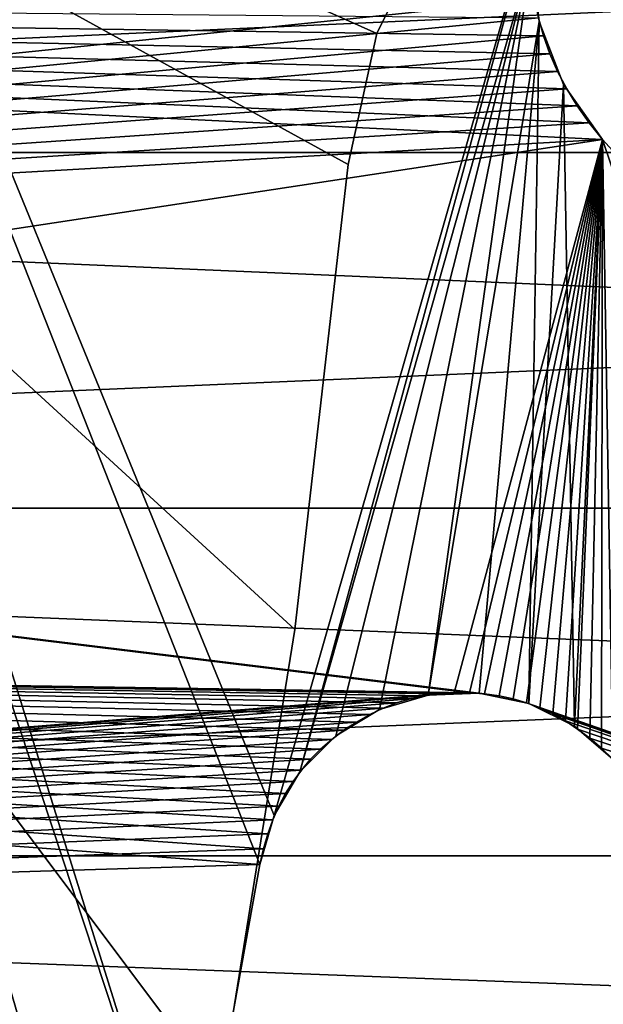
# Model space of a CAD drawing. Header units: millimetres. Extents: x -105 to 105, y -91 to 91.
# Tile 850 of 1056: x -5.58 to -3.44, y 23.99 to 27.6. Entities that reach past the tile are written whole.
import ezdxf

# ---------------------------------------------------------------- set-up
doc = ezdxf.new("R2010")
doc.units = ezdxf.units.MM
doc.header["$LTSCALE"] = 22.850203
for name, color, linetype in [('1', 7, 'CONTINUOUS'), ('2', 7, 'CONTINUOUS'), ('405', 7, 'CONTINUOUS'), ('406', 7, 'CONTINUOUS'), ('558', 7, 'CONTINUOUS'), ('559', 7, 'CONTINUOUS'), ('571', 7, 'CONTINUOUS'), ('572', 7, 'CONTINUOUS'), ('823', 7, 'CONTINUOUS')]:
    doc.layers.add(name, color=color, linetype=linetype)

msp = doc.modelspace()

# ---------------------------------------------------------------- linework, layer by layer
at = {"layer": '1', "linetype": 'CONTINUOUS'}
for points in [[(14.8732, 27.111, 9.5), (14.4557, 28.4318, 9.5), (-14.8732, 27.111, 9.5), (14.8732, 27.111, 9.5)], [(-14.8732, 27.111, 9.5), (14.4557, 28.4318, 9.5), (-14.4557, 28.4318, 9.5), (-14.8732, 27.111, 9.5)], [(15.3659, 25.8073, 9.5), (14.8732, 27.111, 9.5), (-15.3659, 25.8073, 9.5), (15.3659, 25.8073, 9.5)], [(-15.3659, 25.8073, 9.5), (14.8732, 27.111, 9.5), (-14.8732, 27.111, 9.5), (-15.3659, 25.8073, 9.5)], [(15.9288, 24.5323, 9.5), (15.3659, 25.8073, 9.5), (-15.9288, 24.5323, 9.5), (15.9288, 24.5323, 9.5)], [(-15.9288, 24.5323, 9.5), (15.3659, 25.8073, 9.5), (-15.3659, 25.8073, 9.5), (-15.9288, 24.5323, 9.5)], [(16.5572, 23.2979, 9.5), (15.9288, 24.5323, 9.5), (-16.5572, 23.2979, 9.5), (16.5572, 23.2979, 9.5)], [(-16.5572, 23.2979, 9.5), (15.9288, 24.5323, 9.5), (-15.9288, 24.5323, 9.5), (-16.5572, 23.2979, 9.5)]]:
    msp.add_3dface(points, dxfattribs=at)
at = {"layer": '2', "linetype": 'CONTINUOUS'}
for points in [[(-14.8732, 27.111, 7.5), (-14.4557, 28.4318, 7.5), (14.8732, 27.111, 7.5), (-14.8732, 27.111, 7.5)], [(14.8732, 27.111, 7.5), (-14.4557, 28.4318, 7.5), (14.4557, 28.4318, 7.5), (14.8732, 27.111, 7.5)], [(-15.3659, 25.8073, 7.5), (-14.8732, 27.111, 7.5), (15.3659, 25.8073, 7.5), (-15.3659, 25.8073, 7.5)], [(15.3659, 25.8073, 7.5), (-14.8732, 27.111, 7.5), (14.8732, 27.111, 7.5), (15.3659, 25.8073, 7.5)], [(-15.9288, 24.5323, 7.5), (-15.3659, 25.8073, 7.5), (15.9288, 24.5323, 7.5), (-15.9288, 24.5323, 7.5)], [(15.9288, 24.5323, 7.5), (-15.3659, 25.8073, 7.5), (15.3659, 25.8073, 7.5), (15.9288, 24.5323, 7.5)], [(-16.5572, 23.2979, 7.5), (-15.9288, 24.5323, 7.5), (16.5572, 23.2979, 7.5), (-16.5572, 23.2979, 7.5)], [(16.5572, 23.2979, 7.5), (-15.9288, 24.5323, 7.5), (15.9288, 24.5323, 7.5), (16.5572, 23.2979, 7.5)]]:
    msp.add_3dface(points, dxfattribs=at)
at = {"layer": '405', "linetype": 'CONTINUOUS'}
for points in [[(-14.6743, 27.7058, 34.5), (-15.0921, 26.4985, 34.5), (-3.6878, 27.6713, 34.5), (-14.6743, 27.7058, 34.5)], [(-3.6878, 27.6713, 34.5), (-15.0921, 26.4985, 34.5), (-3.6744, 27.6042, 34.5), (-3.6878, 27.6713, 34.5)], [(-3.6744, 27.6042, 34.5), (-15.0921, 26.4985, 34.5), (-3.656, 27.538, 34.5), (-3.6744, 27.6042, 34.5)], [(-3.656, 27.538, 34.5), (-15.0921, 26.4985, 34.5), (-3.6326, 27.4725, 34.5), (-3.656, 27.538, 34.5)], [(-3.6326, 27.4725, 34.5), (-15.0921, 26.4985, 34.5), (-3.6041, 27.4079, 34.5), (-3.6326, 27.4725, 34.5)], [(-3.6041, 27.4079, 34.5), (-15.0921, 26.4985, 34.5), (-3.5706, 27.3441, 34.5), (-3.6041, 27.4079, 34.5)], [(-3.5706, 27.3441, 34.5), (-15.0921, 26.4985, 34.5), (-3.5321, 27.2811, 34.5), (-3.5706, 27.3441, 34.5)], [(-3.5321, 27.2811, 34.5), (-15.0921, 26.4985, 34.5), (-3.4886, 27.2189, 34.5), (-3.5321, 27.2811, 34.5)], [(-3.4886, 27.2189, 34.5), (-15.0921, 26.4985, 34.5), (-3.4401, 27.1575, 34.5), (-3.4886, 27.2189, 34.5)], [(-15.0921, 26.4985, 34.5), (-15.571, 25.3151, 34.5), (-3.4401, 27.1575, 34.5), (-15.0921, 26.4985, 34.5)], [(-3.4401, 27.1575, 34.5), (-15.571, 25.3151, 34.5), (-3.9833, 25.1295, 34.5), (-3.4401, 27.1575, 34.5)], [(-3.9277, 25.1296, 34.5), (-3.4401, 27.1575, 34.5), (-3.9833, 25.1295, 34.5), (-3.9277, 25.1296, 34.5)], [(-3.8726, 25.1259, 34.5), (-3.4401, 27.1575, 34.5), (-3.9277, 25.1296, 34.5), (-3.8726, 25.1259, 34.5)], [(-3.8188, 25.1186, 34.5), (-3.4401, 27.1575, 34.5), (-3.8726, 25.1259, 34.5), (-3.8188, 25.1186, 34.5)], [(-3.7671, 25.1076, 34.5), (-3.4401, 27.1575, 34.5), (-3.8188, 25.1186, 34.5), (-3.7671, 25.1076, 34.5)], [(-3.7178, 25.0929, 34.5), (-3.4401, 27.1575, 34.5), (-3.7671, 25.1076, 34.5), (-3.7178, 25.0929, 34.5)], [(-3.6694, 25.0745, 34.5), (-3.4401, 27.1575, 34.5), (-3.7178, 25.0929, 34.5), (-3.6694, 25.0745, 34.5)], [(-3.6222, 25.0524, 34.5), (-3.4401, 27.1575, 34.5), (-3.6694, 25.0745, 34.5), (-3.6222, 25.0524, 34.5)], [(-3.5759, 25.0266, 34.5), (-3.4401, 27.1575, 34.5), (-3.6222, 25.0524, 34.5), (-3.5759, 25.0266, 34.5)], [(-3.5307, 24.9971, 34.5), (-3.4401, 27.1575, 34.5), (-3.5759, 25.0266, 34.5), (-3.5307, 24.9971, 34.5)], [(-3.4865, 24.964, 34.5), (-3.4401, 27.1575, 34.5), (-3.5307, 24.9971, 34.5), (-3.4865, 24.964, 34.5)], [(-3.4433, 24.9271, 34.5), (-3.4401, 27.1575, 34.5), (-3.4865, 24.964, 34.5), (-3.4433, 24.9271, 34.5)], [(-3.4012, 24.8866, 34.5), (-3.4401, 27.1575, 34.5), (-3.4433, 24.9271, 34.5), (-3.4012, 24.8866, 34.5)], [(-0.5546, 23.9881, 34.5), (-3.4401, 27.1575, 34.5), (-3.4012, 24.8866, 34.5), (-0.5546, 23.9881, 34.5)], [(-15.571, 25.3151, 34.5), (-16.1118, 24.1537, 34.5), (-4.0385, 25.1258, 34.5), (-15.571, 25.3151, 34.5)], [(-3.9833, 25.1295, 34.5), (-15.571, 25.3151, 34.5), (-4.0385, 25.1258, 34.5), (-3.9833, 25.1295, 34.5)], [(-4.0385, 25.1258, 34.5), (-16.1118, 24.1537, 34.5), (-4.0926, 25.1185, 34.5), (-4.0385, 25.1258, 34.5)], [(-4.0926, 25.1185, 34.5), (-16.1118, 24.1537, 34.5), (-4.1447, 25.1074, 34.5), (-4.0926, 25.1185, 34.5)], [(-4.1447, 25.1074, 34.5), (-16.1118, 24.1537, 34.5), (-4.1945, 25.0926, 34.5), (-4.1447, 25.1074, 34.5)], [(-4.1945, 25.0926, 34.5), (-16.1118, 24.1537, 34.5), (-4.2441, 25.0733, 34.5), (-4.1945, 25.0926, 34.5)], [(-4.2441, 25.0733, 34.5), (-16.1118, 24.1537, 34.5), (-4.2934, 25.0499, 34.5), (-4.2441, 25.0733, 34.5)], [(-4.2934, 25.0499, 34.5), (-16.1118, 24.1537, 34.5), (-4.3417, 25.0228, 34.5), (-4.2934, 25.0499, 34.5)], [(-4.3417, 25.0228, 34.5), (-16.1118, 24.1537, 34.5), (-4.3883, 24.9925, 34.5), (-4.3417, 25.0228, 34.5)], [(-4.3883, 24.9925, 34.5), (-16.1118, 24.1537, 34.5), (-4.4324, 24.9593, 34.5), (-4.3883, 24.9925, 34.5)], [(-4.4324, 24.9593, 34.5), (-16.1118, 24.1537, 34.5), (-4.4734, 24.9237, 34.5), (-4.4324, 24.9593, 34.5)], [(-4.4734, 24.9237, 34.5), (-16.1118, 24.1537, 34.5), (-4.5107, 24.8862, 34.5), (-4.4734, 24.9237, 34.5)], [(-4.5107, 24.8862, 34.5), (-16.1118, 24.1537, 34.5), (-4.544, 24.8469, 34.5), (-4.5107, 24.8862, 34.5)], [(-4.544, 24.8469, 34.5), (-16.1118, 24.1537, 34.5), (-4.5743, 24.8051, 34.5), (-4.544, 24.8469, 34.5)], [(-4.5743, 24.8051, 34.5), (-16.1118, 24.1537, 34.5), (-4.6018, 24.7607, 34.5), (-4.5743, 24.8051, 34.5)], [(-4.6018, 24.7607, 34.5), (-16.1118, 24.1537, 34.5), (-4.6264, 24.7138, 34.5), (-4.6018, 24.7607, 34.5)], [(-4.6264, 24.7138, 34.5), (-16.1118, 24.1537, 34.5), (-4.6482, 24.6644, 34.5), (-4.6264, 24.7138, 34.5)], [(-4.6482, 24.6644, 34.5), (-16.1118, 24.1537, 34.5), (-4.6671, 24.6125, 34.5), (-4.6482, 24.6644, 34.5)], [(-4.6671, 24.6125, 34.5), (-16.1118, 24.1537, 34.5), (-4.6831, 24.558, 34.5), (-4.6671, 24.6125, 34.5)], [(-4.6831, 24.558, 34.5), (-16.1118, 24.1537, 34.5), (-4.6962, 24.5011, 34.5), (-4.6831, 24.558, 34.5)], [(-4.6962, 24.5011, 34.5), (-16.1118, 24.1537, 34.5), (-4.9494, 23.0983, 34.5), (-4.6962, 24.5011, 34.5)], [(-16.1118, 24.1537, 34.5), (-16.7143, 23.0142, 34.5), (-4.9494, 23.0983, 34.5), (-16.1118, 24.1537, 34.5)]]:
    msp.add_3dface(points, dxfattribs=at)
at = {"layer": '406', "linetype": 'CONTINUOUS'}
for points in [[(-15.0921, 26.4985, 32.5), (-14.6743, 27.7058, 32.5), (-3.4401, 27.1575, 32.5), (-15.0921, 26.4985, 32.5)], [(-3.4401, 27.1575, 32.5), (-14.6743, 27.7058, 32.5), (-3.4886, 27.2189, 32.5), (-3.4401, 27.1575, 32.5)], [(-3.4886, 27.2189, 32.5), (-14.6743, 27.7058, 32.5), (-3.5321, 27.2811, 32.5), (-3.4886, 27.2189, 32.5)], [(-3.5321, 27.2811, 32.5), (-14.6743, 27.7058, 32.5), (-3.5706, 27.3441, 32.5), (-3.5321, 27.2811, 32.5)], [(-3.5706, 27.3441, 32.5), (-14.6743, 27.7058, 32.5), (-3.6041, 27.4079, 32.5), (-3.5706, 27.3441, 32.5)], [(-3.6041, 27.4079, 32.5), (-14.6743, 27.7058, 32.5), (-3.6326, 27.4725, 32.5), (-3.6041, 27.4079, 32.5)], [(-3.6326, 27.4725, 32.5), (-14.6743, 27.7058, 32.5), (-3.656, 27.538, 32.5), (-3.6326, 27.4725, 32.5)], [(-3.656, 27.538, 32.5), (-14.6743, 27.7058, 32.5), (-3.6744, 27.6042, 32.5), (-3.656, 27.538, 32.5)], [(-15.0921, 26.4985, 32.5), (-3.4401, 27.1575, 32.5), (-3.8726, 25.1259, 32.5), (-15.0921, 26.4985, 32.5)], [(-3.8726, 25.1259, 32.5), (-3.4401, 27.1575, 32.5), (-3.8188, 25.1186, 32.5), (-3.8726, 25.1259, 32.5)], [(-3.8188, 25.1186, 32.5), (-3.4401, 27.1575, 32.5), (-3.7671, 25.1076, 32.5), (-3.8188, 25.1186, 32.5)], [(-3.7671, 25.1076, 32.5), (-3.4401, 27.1575, 32.5), (-3.7178, 25.0929, 32.5), (-3.7671, 25.1076, 32.5)], [(-3.4401, 27.1575, 32.5), (-0.5546, 23.9881, 32.5), (-3.7178, 25.0929, 32.5), (-3.4401, 27.1575, 32.5)], [(-15.571, 25.3151, 32.5), (-15.0921, 26.4985, 32.5), (-3.9277, 25.1296, 32.5), (-15.571, 25.3151, 32.5)], [(-3.9277, 25.1296, 32.5), (-15.0921, 26.4985, 32.5), (-3.8726, 25.1259, 32.5), (-3.9277, 25.1296, 32.5)], [(-16.1118, 24.1537, 32.5), (-15.571, 25.3151, 32.5), (-4.6962, 24.5011, 32.5), (-16.1118, 24.1537, 32.5)], [(-4.6962, 24.5011, 32.5), (-15.571, 25.3151, 32.5), (-4.6831, 24.558, 32.5), (-4.6962, 24.5011, 32.5)], [(-4.6831, 24.558, 32.5), (-15.571, 25.3151, 32.5), (-4.6671, 24.6125, 32.5), (-4.6831, 24.558, 32.5)], [(-4.6671, 24.6125, 32.5), (-15.571, 25.3151, 32.5), (-4.6482, 24.6644, 32.5), (-4.6671, 24.6125, 32.5)], [(-4.6482, 24.6644, 32.5), (-15.571, 25.3151, 32.5), (-4.6264, 24.7138, 32.5), (-4.6482, 24.6644, 32.5)], [(-4.6264, 24.7138, 32.5), (-15.571, 25.3151, 32.5), (-4.6018, 24.7607, 32.5), (-4.6264, 24.7138, 32.5)], [(-4.6018, 24.7607, 32.5), (-15.571, 25.3151, 32.5), (-4.5743, 24.8051, 32.5), (-4.6018, 24.7607, 32.5)], [(-4.5743, 24.8051, 32.5), (-15.571, 25.3151, 32.5), (-4.544, 24.8469, 32.5), (-4.5743, 24.8051, 32.5)], [(-4.544, 24.8469, 32.5), (-15.571, 25.3151, 32.5), (-4.5107, 24.8862, 32.5), (-4.544, 24.8469, 32.5)], [(-4.5107, 24.8862, 32.5), (-15.571, 25.3151, 32.5), (-4.4734, 24.9237, 32.5), (-4.5107, 24.8862, 32.5)], [(-4.4734, 24.9237, 32.5), (-15.571, 25.3151, 32.5), (-4.4324, 24.9593, 32.5), (-4.4734, 24.9237, 32.5)], [(-4.4324, 24.9593, 32.5), (-15.571, 25.3151, 32.5), (-4.3883, 24.9925, 32.5), (-4.4324, 24.9593, 32.5)], [(-4.3883, 24.9925, 32.5), (-15.571, 25.3151, 32.5), (-4.3417, 25.0228, 32.5), (-4.3883, 24.9925, 32.5)], [(-4.3417, 25.0228, 32.5), (-15.571, 25.3151, 32.5), (-4.2934, 25.0499, 32.5), (-4.3417, 25.0228, 32.5)], [(-4.2934, 25.0499, 32.5), (-15.571, 25.3151, 32.5), (-4.2441, 25.0733, 32.5), (-4.2934, 25.0499, 32.5)], [(-4.2441, 25.0733, 32.5), (-15.571, 25.3151, 32.5), (-4.1945, 25.0926, 32.5), (-4.2441, 25.0733, 32.5)], [(-4.1945, 25.0926, 32.5), (-15.571, 25.3151, 32.5), (-4.1447, 25.1074, 32.5), (-4.1945, 25.0926, 32.5)], [(-4.1447, 25.1074, 32.5), (-15.571, 25.3151, 32.5), (-4.0926, 25.1185, 32.5), (-4.1447, 25.1074, 32.5)], [(-4.0926, 25.1185, 32.5), (-15.571, 25.3151, 32.5), (-4.0385, 25.1258, 32.5), (-4.0926, 25.1185, 32.5)], [(-4.0385, 25.1258, 32.5), (-15.571, 25.3151, 32.5), (-3.9833, 25.1295, 32.5), (-4.0385, 25.1258, 32.5)], [(-3.9833, 25.1295, 32.5), (-15.571, 25.3151, 32.5), (-3.9277, 25.1296, 32.5), (-3.9833, 25.1295, 32.5)], [(-3.7178, 25.0929, 32.5), (-0.5546, 23.9881, 32.5), (-3.6694, 25.0745, 32.5), (-3.7178, 25.0929, 32.5)], [(-3.6694, 25.0745, 32.5), (-0.5546, 23.9881, 32.5), (-3.6222, 25.0524, 32.5), (-3.6694, 25.0745, 32.5)], [(-3.6222, 25.0524, 32.5), (-0.5546, 23.9881, 32.5), (-3.5759, 25.0266, 32.5), (-3.6222, 25.0524, 32.5)], [(-3.5759, 25.0266, 32.5), (-0.5546, 23.9881, 32.5), (-3.5307, 24.9971, 32.5), (-3.5759, 25.0266, 32.5)], [(-3.5307, 24.9971, 32.5), (-0.5546, 23.9881, 32.5), (-3.4865, 24.964, 32.5), (-3.5307, 24.9971, 32.5)], [(-3.4865, 24.964, 32.5), (-0.5546, 23.9881, 32.5), (-3.4433, 24.9271, 32.5), (-3.4865, 24.964, 32.5)], [(-3.4433, 24.9271, 32.5), (-0.5546, 23.9881, 32.5), (-3.4012, 24.8866, 32.5), (-3.4433, 24.9271, 32.5)], [(-4.9494, 23.0983, 32.5), (-16.1118, 24.1537, 32.5), (-4.6962, 24.5011, 32.5), (-4.9494, 23.0983, 32.5)], [(-16.7143, 23.0142, 32.5), (-16.1118, 24.1537, 32.5), (-4.9494, 23.0983, 32.5), (-16.7143, 23.0142, 32.5)]]:
    msp.add_3dface(points, dxfattribs=at)
at = {"layer": '558', "linetype": 'CONTINUOUS'}
for points in [[(-3.4401, 27.1575, 34.5), (-0.5546, 23.9881, 34.5), (-3.4401, 27.1575, 32.5), (-3.4401, 27.1575, 34.5)], [(-0.5546, 23.9881, 34.5), (-0.5546, 23.9881, 32.5), (-3.4401, 27.1575, 32.5), (-0.5546, 23.9881, 34.5)]]:
    msp.add_3dface(points, dxfattribs=at)
at = {"layer": '559', "linetype": 'CONTINUOUS'}
for points in [[(-3.6744, 27.6042, 34.5), (-3.656, 27.538, 34.5), (-3.6744, 27.6042, 32.5), (-3.6744, 27.6042, 34.5)], [(-3.656, 27.538, 34.5), (-3.656, 27.538, 32.5), (-3.6744, 27.6042, 32.5), (-3.656, 27.538, 34.5)], [(-3.656, 27.538, 34.5), (-3.6326, 27.4725, 34.5), (-3.656, 27.538, 32.5), (-3.656, 27.538, 34.5)], [(-3.6326, 27.4725, 34.5), (-3.6326, 27.4725, 32.5), (-3.656, 27.538, 32.5), (-3.6326, 27.4725, 34.5)], [(-3.6326, 27.4725, 34.5), (-3.6041, 27.4079, 34.5), (-3.6326, 27.4725, 32.5), (-3.6326, 27.4725, 34.5)], [(-3.6041, 27.4079, 34.5), (-3.6041, 27.4079, 32.5), (-3.6326, 27.4725, 32.5), (-3.6041, 27.4079, 34.5)], [(-3.6041, 27.4079, 34.5), (-3.5706, 27.3441, 34.5), (-3.6041, 27.4079, 32.5), (-3.6041, 27.4079, 34.5)], [(-3.5706, 27.3441, 34.5), (-3.5706, 27.3441, 32.5), (-3.6041, 27.4079, 32.5), (-3.5706, 27.3441, 34.5)], [(-3.5706, 27.3441, 34.5), (-3.5321, 27.2811, 34.5), (-3.5706, 27.3441, 32.5), (-3.5706, 27.3441, 34.5)], [(-3.5321, 27.2811, 34.5), (-3.5321, 27.2811, 32.5), (-3.5706, 27.3441, 32.5), (-3.5321, 27.2811, 34.5)], [(-3.5321, 27.2811, 34.5), (-3.4886, 27.2189, 34.5), (-3.5321, 27.2811, 32.5), (-3.5321, 27.2811, 34.5)], [(-3.4886, 27.2189, 34.5), (-3.4886, 27.2189, 32.5), (-3.5321, 27.2811, 32.5), (-3.4886, 27.2189, 34.5)], [(-3.4886, 27.2189, 34.5), (-3.4401, 27.1575, 34.5), (-3.4886, 27.2189, 32.5), (-3.4886, 27.2189, 34.5)], [(-3.4401, 27.1575, 34.5), (-3.4401, 27.1575, 32.5), (-3.4886, 27.2189, 32.5), (-3.4401, 27.1575, 34.5)]]:
    msp.add_3dface(points, dxfattribs=at)
at = {"layer": '571', "linetype": 'CONTINUOUS'}
for points in [[(-4.6962, 24.5011, 34.5), (-4.9494, 23.0983, 34.5), (-4.6962, 24.5011, 32.5), (-4.6962, 24.5011, 34.5)], [(-4.9494, 23.0983, 34.5), (-4.9494, 23.0983, 32.5), (-4.6962, 24.5011, 32.5), (-4.9494, 23.0983, 34.5)]]:
    msp.add_3dface(points, dxfattribs=at)
at = {"layer": '572', "linetype": 'CONTINUOUS'}
for points in [[(-4.0385, 25.1258, 34.5), (-4.0926, 25.1185, 34.5), (-4.0385, 25.1258, 32.5), (-4.0385, 25.1258, 34.5)], [(-4.0926, 25.1185, 34.5), (-4.0926, 25.1185, 32.5), (-4.0385, 25.1258, 32.5), (-4.0926, 25.1185, 34.5)], [(-3.9833, 25.1295, 34.5), (-4.0385, 25.1258, 34.5), (-3.9833, 25.1295, 32.5), (-3.9833, 25.1295, 34.5)], [(-4.0385, 25.1258, 34.5), (-4.0385, 25.1258, 32.5), (-3.9833, 25.1295, 32.5), (-4.0385, 25.1258, 34.5)], [(-3.9277, 25.1296, 34.5), (-3.9833, 25.1295, 34.5), (-3.9277, 25.1296, 32.5), (-3.9277, 25.1296, 34.5)], [(-3.9833, 25.1295, 34.5), (-3.9833, 25.1295, 32.5), (-3.9277, 25.1296, 32.5), (-3.9833, 25.1295, 34.5)], [(-3.8726, 25.1259, 34.5), (-3.9277, 25.1296, 34.5), (-3.8726, 25.1259, 32.5), (-3.8726, 25.1259, 34.5)], [(-3.9277, 25.1296, 34.5), (-3.9277, 25.1296, 32.5), (-3.8726, 25.1259, 32.5), (-3.9277, 25.1296, 34.5)], [(-3.8188, 25.1186, 34.5), (-3.8726, 25.1259, 34.5), (-3.8188, 25.1186, 32.5), (-3.8188, 25.1186, 34.5)], [(-3.8726, 25.1259, 34.5), (-3.8726, 25.1259, 32.5), (-3.8188, 25.1186, 32.5), (-3.8726, 25.1259, 34.5)], [(-4.1945, 25.0926, 34.5), (-4.2441, 25.0733, 34.5), (-4.1945, 25.0926, 32.5), (-4.1945, 25.0926, 34.5)], [(-4.2441, 25.0733, 34.5), (-4.2441, 25.0733, 32.5), (-4.1945, 25.0926, 32.5), (-4.2441, 25.0733, 34.5)], [(-4.1447, 25.1074, 34.5), (-4.1945, 25.0926, 34.5), (-4.1447, 25.1074, 32.5), (-4.1447, 25.1074, 34.5)], [(-4.1945, 25.0926, 34.5), (-4.1945, 25.0926, 32.5), (-4.1447, 25.1074, 32.5), (-4.1945, 25.0926, 34.5)], [(-4.0926, 25.1185, 34.5), (-4.1447, 25.1074, 34.5), (-4.0926, 25.1185, 32.5), (-4.0926, 25.1185, 34.5)], [(-4.1447, 25.1074, 34.5), (-4.1447, 25.1074, 32.5), (-4.0926, 25.1185, 32.5), (-4.1447, 25.1074, 34.5)], [(-3.7671, 25.1076, 34.5), (-3.8188, 25.1186, 34.5), (-3.7671, 25.1076, 32.5), (-3.7671, 25.1076, 34.5)], [(-3.8188, 25.1186, 34.5), (-3.8188, 25.1186, 32.5), (-3.7671, 25.1076, 32.5), (-3.8188, 25.1186, 34.5)], [(-3.7178, 25.0929, 34.5), (-3.7671, 25.1076, 34.5), (-3.7178, 25.0929, 32.5), (-3.7178, 25.0929, 34.5)], [(-3.7671, 25.1076, 34.5), (-3.7671, 25.1076, 32.5), (-3.7178, 25.0929, 32.5), (-3.7671, 25.1076, 34.5)], [(-3.6694, 25.0745, 34.5), (-3.7178, 25.0929, 34.5), (-3.6694, 25.0745, 32.5), (-3.6694, 25.0745, 34.5)], [(-3.7178, 25.0929, 34.5), (-3.7178, 25.0929, 32.5), (-3.6694, 25.0745, 32.5), (-3.7178, 25.0929, 34.5)], [(-4.2934, 25.0499, 34.5), (-4.3417, 25.0228, 34.5), (-4.2934, 25.0499, 32.5), (-4.2934, 25.0499, 34.5)], [(-4.3417, 25.0228, 34.5), (-4.3417, 25.0228, 32.5), (-4.2934, 25.0499, 32.5), (-4.3417, 25.0228, 34.5)], [(-4.2441, 25.0733, 34.5), (-4.2934, 25.0499, 34.5), (-4.2441, 25.0733, 32.5), (-4.2441, 25.0733, 34.5)], [(-4.2934, 25.0499, 34.5), (-4.2934, 25.0499, 32.5), (-4.2441, 25.0733, 32.5), (-4.2934, 25.0499, 34.5)], [(-3.6222, 25.0524, 34.5), (-3.6694, 25.0745, 34.5), (-3.6222, 25.0524, 32.5), (-3.6222, 25.0524, 34.5)], [(-3.6694, 25.0745, 34.5), (-3.6694, 25.0745, 32.5), (-3.6222, 25.0524, 32.5), (-3.6694, 25.0745, 34.5)], [(-3.5759, 25.0266, 34.5), (-3.6222, 25.0524, 34.5), (-3.5759, 25.0266, 32.5), (-3.5759, 25.0266, 34.5)], [(-3.6222, 25.0524, 34.5), (-3.6222, 25.0524, 32.5), (-3.5759, 25.0266, 32.5), (-3.6222, 25.0524, 34.5)], [(-4.3417, 25.0228, 34.5), (-4.3883, 24.9925, 34.5), (-4.3417, 25.0228, 32.5), (-4.3417, 25.0228, 34.5)], [(-4.3883, 24.9925, 34.5), (-4.3883, 24.9925, 32.5), (-4.3417, 25.0228, 32.5), (-4.3883, 24.9925, 34.5)], [(-3.5307, 24.9971, 34.5), (-3.5759, 25.0266, 34.5), (-3.5307, 24.9971, 32.5), (-3.5307, 24.9971, 34.5)], [(-3.5759, 25.0266, 34.5), (-3.5759, 25.0266, 32.5), (-3.5307, 24.9971, 32.5), (-3.5759, 25.0266, 34.5)], [(-4.3883, 24.9925, 34.5), (-4.4324, 24.9593, 34.5), (-4.3883, 24.9925, 32.5), (-4.3883, 24.9925, 34.5)], [(-4.4324, 24.9593, 34.5), (-4.4324, 24.9593, 32.5), (-4.3883, 24.9925, 32.5), (-4.4324, 24.9593, 34.5)], [(-3.4865, 24.964, 34.5), (-3.5307, 24.9971, 34.5), (-3.4865, 24.964, 32.5), (-3.4865, 24.964, 34.5)], [(-3.5307, 24.9971, 34.5), (-3.5307, 24.9971, 32.5), (-3.4865, 24.964, 32.5), (-3.5307, 24.9971, 34.5)], [(-4.4324, 24.9593, 34.5), (-4.4734, 24.9237, 34.5), (-4.4324, 24.9593, 32.5), (-4.4324, 24.9593, 34.5)], [(-4.4734, 24.9237, 34.5), (-4.4734, 24.9237, 32.5), (-4.4324, 24.9593, 32.5), (-4.4734, 24.9237, 34.5)], [(-3.4433, 24.9271, 34.5), (-3.4865, 24.964, 34.5), (-3.4433, 24.9271, 32.5), (-3.4433, 24.9271, 34.5)], [(-3.4865, 24.964, 34.5), (-3.4865, 24.964, 32.5), (-3.4433, 24.9271, 32.5), (-3.4865, 24.964, 34.5)], [(-4.4734, 24.9237, 34.5), (-4.5107, 24.8862, 34.5), (-4.4734, 24.9237, 32.5), (-4.4734, 24.9237, 34.5)], [(-4.5107, 24.8862, 34.5), (-4.5107, 24.8862, 32.5), (-4.4734, 24.9237, 32.5), (-4.5107, 24.8862, 34.5)], [(-3.4012, 24.8866, 34.5), (-3.4433, 24.9271, 34.5), (-3.4012, 24.8866, 32.5), (-3.4012, 24.8866, 34.5)], [(-3.4433, 24.9271, 34.5), (-3.4433, 24.9271, 32.5), (-3.4012, 24.8866, 32.5), (-3.4433, 24.9271, 34.5)], [(-4.5107, 24.8862, 34.5), (-4.544, 24.8469, 34.5), (-4.5107, 24.8862, 32.5), (-4.5107, 24.8862, 34.5)], [(-4.544, 24.8469, 34.5), (-4.544, 24.8469, 32.5), (-4.5107, 24.8862, 32.5), (-4.544, 24.8469, 34.5)], [(-4.544, 24.8469, 34.5), (-4.5743, 24.8051, 34.5), (-4.544, 24.8469, 32.5), (-4.544, 24.8469, 34.5)], [(-4.5743, 24.8051, 34.5), (-4.5743, 24.8051, 32.5), (-4.544, 24.8469, 32.5), (-4.5743, 24.8051, 34.5)], [(-4.5743, 24.8051, 34.5), (-4.6018, 24.7607, 34.5), (-4.5743, 24.8051, 32.5), (-4.5743, 24.8051, 34.5)], [(-4.6018, 24.7607, 34.5), (-4.6018, 24.7607, 32.5), (-4.5743, 24.8051, 32.5), (-4.6018, 24.7607, 34.5)], [(-4.6018, 24.7607, 34.5), (-4.6264, 24.7138, 34.5), (-4.6018, 24.7607, 32.5), (-4.6018, 24.7607, 34.5)], [(-4.6264, 24.7138, 34.5), (-4.6264, 24.7138, 32.5), (-4.6018, 24.7607, 32.5), (-4.6264, 24.7138, 34.5)], [(-4.6264, 24.7138, 34.5), (-4.6482, 24.6644, 34.5), (-4.6264, 24.7138, 32.5), (-4.6264, 24.7138, 34.5)], [(-4.6482, 24.6644, 34.5), (-4.6482, 24.6644, 32.5), (-4.6264, 24.7138, 32.5), (-4.6482, 24.6644, 34.5)], [(-4.6482, 24.6644, 34.5), (-4.6671, 24.6125, 34.5), (-4.6482, 24.6644, 32.5), (-4.6482, 24.6644, 34.5)], [(-4.6671, 24.6125, 34.5), (-4.6671, 24.6125, 32.5), (-4.6482, 24.6644, 32.5), (-4.6671, 24.6125, 34.5)], [(-4.6671, 24.6125, 34.5), (-4.6831, 24.558, 34.5), (-4.6671, 24.6125, 32.5), (-4.6671, 24.6125, 34.5)], [(-4.6831, 24.558, 34.5), (-4.6831, 24.558, 32.5), (-4.6671, 24.6125, 32.5), (-4.6831, 24.558, 34.5)], [(-4.6831, 24.558, 34.5), (-4.6962, 24.5011, 34.5), (-4.6831, 24.558, 32.5), (-4.6831, 24.558, 34.5)], [(-4.6962, 24.5011, 34.5), (-4.6962, 24.5011, 32.5), (-4.6831, 24.558, 32.5), (-4.6962, 24.5011, 34.5)]]:
    msp.add_3dface(points, dxfattribs=at)
at = {"layer": '823', "linetype": 'CONTINUOUS'}
for points in [[(-8.0511, 32.4952, 9.5), (0.3229, 3.4851, 9.5), (-1.5265, 45.0292, 9.5), (-8.0511, 32.4952, 9.5)], [(-1.5265, 45.0292, 7.5), (-0.3229, 3.4851, 7.5), (-8.0511, 32.4952, 7.5), (-1.5265, 45.0292, 7.5)], [(-4.9494, 23.0983, 34.5), (-8, 32.8835, 34.5), (-8.0511, 32.4952, 34.5), (-4.9494, 23.0983, 34.5)], [(-8, 32.8835, 32.5), (-4.9494, 23.0983, 32.5), (-8.0511, 32.4952, 32.5), (-8, 32.8835, 32.5)], [(-4.6439, 24.68, 34.5), (-3.6688, 28.081, 34.5), (-8, 32.8835, 34.5), (-4.6439, 24.68, 34.5)], [(-4.6439, 24.68, 34.5), (-8, 32.8835, 34.5), (-4.6962, 24.5011, 34.5), (-4.6439, 24.68, 34.5)], [(-4.6962, 24.5011, 34.5), (-8, 32.8835, 34.5), (-4.9494, 23.0983, 34.5), (-4.6962, 24.5011, 34.5)], [(-3.6688, 28.081, 32.5), (-4.6439, 24.68, 32.5), (-8, 32.8835, 32.5), (-3.6688, 28.081, 32.5)], [(-8, 32.8835, 32.5), (-4.6439, 24.68, 32.5), (-4.6962, 24.5011, 32.5), (-8, 32.8835, 32.5)], [(-8, 32.8835, 32.5), (-4.6962, 24.5011, 32.5), (-4.9494, 23.0983, 32.5), (-8, 32.8835, 32.5)], [(-8.0511, 32.4952, 9.5), (-8.5511, 10.3882, 9.5), (0.3229, 3.4851, 9.5), (-8.0511, 32.4952, 9.5)], [(-0.3229, 3.4851, 7.5), (-8.5511, 10.3882, 7.5), (-8.0511, 32.4952, 7.5), (-0.3229, 3.4851, 7.5)], [(-4.9494, 23.0983, 34.5), (-8.0511, 32.4952, 34.5), (-5.2551, 21.706, 34.5), (-4.9494, 23.0983, 34.5)], [(-5.2551, 21.706, 34.5), (-8.0511, 32.4952, 34.5), (-5.6127, 20.3261, 34.5), (-5.2551, 21.706, 34.5)], [(-8.0511, 32.4952, 32.5), (-4.9494, 23.0983, 32.5), (-5.2551, 21.706, 32.5), (-8.0511, 32.4952, 32.5)], [(-8.0511, 32.4952, 32.5), (-5.2551, 21.706, 32.5), (-5.6127, 20.3261, 32.5), (-8.0511, 32.4952, 32.5)], [(-5.6127, 20.3261, 36), (-5.1886, 21.9885, 36), (-9.5, 29.8835, 36), (-5.6127, 20.3261, 36)], [(-9.5, 29.8835, 36), (-5.1886, 21.9885, 36), (-4.8399, 23.6684, 36), (-9.5, 29.8835, 36)], [(-9.5, 29.8835, 36), (-4.8399, 23.6684, 36), (-4.5675, 25.3623, 36), (-9.5, 29.8835, 36)], [(-4.5675, 25.3623, 36), (-4.3717, 27.0667, 36), (-9.5, 29.8835, 36), (-4.5675, 25.3623, 36)], [(-9.5, 29.8835, 36), (-4.3717, 27.0667, 36), (-4.2668, 27.5472, 36), (-9.5, 29.8835, 36)], [(-9.5, 29.8835, 36), (-4.2668, 27.5472, 36), (-4.0478, 27.9875, 36), (-9.5, 29.8835, 36)], [(-5.6127, 20.3261, 34.5), (-9.5, 29.8835, 34.5), (-5.1886, 21.9885, 34.5), (-5.6127, 20.3261, 34.5)], [(-5.1886, 21.9885, 34.5), (-9.5, 29.8835, 34.5), (-4.8399, 23.6684, 34.5), (-5.1886, 21.9885, 34.5)], [(-4.8399, 23.6684, 34.5), (-9.5, 29.8835, 34.5), (-4.5675, 25.3623, 34.5), (-4.8399, 23.6684, 34.5)], [(-4.5675, 25.3623, 34.5), (-9.5, 29.8835, 34.5), (-4.3717, 27.0667, 34.5), (-4.5675, 25.3623, 34.5)], [(-4.3717, 27.0667, 34.5), (-9.5, 29.8835, 34.5), (-4.2668, 27.5472, 34.5), (-4.3717, 27.0667, 34.5)], [(-4.2668, 27.5472, 34.5), (-9.5, 29.8835, 34.5), (-4.0478, 27.9875, 34.5), (-4.2668, 27.5472, 34.5)], [(-4.549, 24.8406, 34.5), (-3.6688, 28.081, 34.5), (-4.6439, 24.68, 34.5), (-4.549, 24.8406, 34.5)], [(-3.6688, 28.081, 32.5), (-4.549, 24.8406, 32.5), (-4.6439, 24.68, 32.5), (-3.6688, 28.081, 32.5)], [(-4.549, 24.8406, 34.5), (-3.7006, 27.8358, 34.5), (-3.6688, 28.081, 34.5), (-4.549, 24.8406, 34.5)], [(-3.7006, 27.8358, 32.5), (-4.549, 24.8406, 32.5), (-3.6688, 28.081, 32.5), (-3.7006, 27.8358, 32.5)], [(-4.2668, 27.5472, 36), (-4.2668, 27.5472, 34.5), (-4.0478, 27.9875, 36), (-4.2668, 27.5472, 36)], [(-4.0478, 27.9875, 36), (-4.2668, 27.5472, 34.5), (-4.0478, 27.9875, 34.5), (-4.0478, 27.9875, 36)], [(-4.4175, 24.9727, 34.5), (-3.7006, 27.8358, 34.5), (-4.549, 24.8406, 34.5), (-4.4175, 24.9727, 34.5)], [(-4.4175, 24.9727, 32.5), (-4.549, 24.8406, 32.5), (-3.7006, 27.8358, 32.5), (-4.4175, 24.9727, 32.5)], [(-4.2574, 25.0684, 34.5), (-3.7006, 27.8358, 34.5), (-4.4175, 24.9727, 34.5), (-4.2574, 25.0684, 34.5)], [(-3.7006, 27.8358, 32.5), (-4.2574, 25.0684, 32.5), (-4.4175, 24.9727, 32.5), (-3.7006, 27.8358, 32.5)], [(-4.0787, 25.1216, 34.5), (-3.7006, 27.8358, 34.5), (-4.2574, 25.0684, 34.5), (-4.0787, 25.1216, 34.5)], [(-3.7006, 27.8358, 32.5), (-4.0787, 25.1216, 32.5), (-4.2574, 25.0684, 32.5), (-3.7006, 27.8358, 32.5)], [(-4.0787, 25.1216, 34.5), (-3.6713, 27.5903, 34.5), (-3.7006, 27.8358, 34.5), (-4.0787, 25.1216, 34.5)], [(-3.6713, 27.5903, 32.5), (-4.0787, 25.1216, 32.5), (-3.7006, 27.8358, 32.5), (-3.6713, 27.5903, 32.5)], [(-3.6713, 27.5903, 34.5), (-3.6713, 27.5903, 32.5), (-3.7006, 27.8358, 34.5), (-3.6713, 27.5903, 34.5)], [(-3.7006, 27.8358, 34.5), (-3.6713, 27.5903, 32.5), (-3.7006, 27.8358, 32.5), (-3.7006, 27.8358, 34.5)], [(-3.8924, 25.129, 34.5), (-3.6713, 27.5903, 34.5), (-4.0787, 25.1216, 34.5), (-3.8924, 25.129, 34.5)], [(-3.6713, 27.5903, 32.5), (-3.8924, 25.129, 32.5), (-4.0787, 25.1216, 32.5), (-3.6713, 27.5903, 32.5)], [(-3.7101, 25.0903, 34.5), (-3.6713, 27.5903, 34.5), (-3.8924, 25.129, 34.5), (-3.7101, 25.0903, 34.5)], [(-3.6713, 27.5903, 32.5), (-3.7101, 25.0903, 32.5), (-3.8924, 25.129, 32.5), (-3.6713, 27.5903, 32.5)], [(-3.7101, 25.0903, 34.5), (-3.5827, 27.3595, 34.5), (-3.6713, 27.5903, 34.5), (-3.7101, 25.0903, 34.5)], [(-3.5827, 27.3595, 32.5), (-3.7101, 25.0903, 32.5), (-3.6713, 27.5903, 32.5), (-3.5827, 27.3595, 32.5)], [(-3.5827, 27.3595, 34.5), (-3.5827, 27.3595, 32.5), (-3.6713, 27.5903, 34.5), (-3.5827, 27.3595, 34.5)], [(-3.6713, 27.5903, 34.5), (-3.5827, 27.3595, 32.5), (-3.6713, 27.5903, 32.5), (-3.6713, 27.5903, 34.5)], [(-4.3717, 27.0667, 36), (-4.3717, 27.0667, 34.5), (-4.2668, 27.5472, 36), (-4.3717, 27.0667, 36)], [(-4.2668, 27.5472, 36), (-4.3717, 27.0667, 34.5), (-4.2668, 27.5472, 34.5), (-4.2668, 27.5472, 36)], [(-3.5428, 25.0078, 34.5), (-3.5827, 27.3595, 34.5), (-3.7101, 25.0903, 34.5), (-3.5428, 25.0078, 34.5)], [(-3.7101, 25.0903, 32.5), (-3.5827, 27.3595, 32.5), (-3.5428, 25.0078, 32.5), (-3.7101, 25.0903, 32.5)], [(-3.4401, 27.1575, 34.5), (-3.4401, 27.1575, 32.5), (-3.5827, 27.3595, 34.5), (-3.4401, 27.1575, 34.5)], [(-3.5827, 27.3595, 34.5), (-3.4401, 27.1575, 32.5), (-3.5827, 27.3595, 32.5), (-3.5827, 27.3595, 34.5)], [(-3.5827, 27.3595, 34.5), (-3.5428, 25.0078, 34.5), (-3.4401, 27.1575, 34.5), (-3.5827, 27.3595, 34.5)], [(-3.5428, 25.0078, 32.5), (-3.5827, 27.3595, 32.5), (-3.4401, 27.1575, 32.5), (-3.5428, 25.0078, 32.5)], [(-3.4401, 27.1575, 34.5), (-3.5428, 25.0078, 34.5), (-3.4012, 24.8866, 34.5), (-3.4401, 27.1575, 34.5)], [(-3.5428, 25.0078, 32.5), (-3.4401, 27.1575, 32.5), (-3.4012, 24.8866, 32.5), (-3.5428, 25.0078, 32.5)], [(-0.5546, 23.9881, 32.5), (-3.4401, 27.1575, 32.5), (-0.5546, 23.9881, 34.5), (-0.5546, 23.9881, 32.5)], [(-0.5546, 23.9881, 34.5), (-3.4401, 27.1575, 32.5), (-3.4401, 27.1575, 34.5), (-0.5546, 23.9881, 34.5)], [(-3.4401, 27.1575, 34.5), (-3.4012, 24.8866, 34.5), (-2.2401, 23.6113, 34.5), (-3.4401, 27.1575, 34.5)], [(-2.2401, 23.6113, 34.5), (-0.5546, 23.9881, 34.5), (-3.4401, 27.1575, 34.5), (-2.2401, 23.6113, 34.5)], [(-3.4012, 24.8866, 32.5), (-3.4401, 27.1575, 32.5), (-2.2401, 23.6113, 32.5), (-3.4012, 24.8866, 32.5)], [(-2.2401, 23.6113, 32.5), (-3.4401, 27.1575, 32.5), (-0.5546, 23.9881, 32.5), (-2.2401, 23.6113, 32.5)], [(-4.5675, 25.3623, 36), (-4.5675, 25.3623, 34.5), (-4.3717, 27.0667, 36), (-4.5675, 25.3623, 36)], [(-4.3717, 27.0667, 36), (-4.5675, 25.3623, 34.5), (-4.3717, 27.0667, 34.5), (-4.3717, 27.0667, 36)], [(-4.8399, 23.6684, 36), (-4.8399, 23.6684, 34.5), (-4.5675, 25.3623, 36), (-4.8399, 23.6684, 36)], [(-4.5675, 25.3623, 36), (-4.8399, 23.6684, 34.5), (-4.5675, 25.3623, 34.5), (-4.5675, 25.3623, 36)], [(-4.2574, 25.0684, 34.5), (-4.2574, 25.0684, 32.5), (-4.0787, 25.1216, 34.5), (-4.2574, 25.0684, 34.5)], [(-4.0787, 25.1216, 34.5), (-4.2574, 25.0684, 32.5), (-4.0787, 25.1216, 32.5), (-4.0787, 25.1216, 34.5)], [(-4.0787, 25.1216, 34.5), (-4.0787, 25.1216, 32.5), (-3.8924, 25.129, 34.5), (-4.0787, 25.1216, 34.5)], [(-3.8924, 25.129, 34.5), (-4.0787, 25.1216, 32.5), (-3.8924, 25.129, 32.5), (-3.8924, 25.129, 34.5)], [(-3.8924, 25.129, 34.5), (-3.8924, 25.129, 32.5), (-3.7101, 25.0903, 34.5), (-3.8924, 25.129, 34.5)], [(-3.7101, 25.0903, 34.5), (-3.8924, 25.129, 32.5), (-3.7101, 25.0903, 32.5), (-3.7101, 25.0903, 34.5)], [(-3.7101, 25.0903, 34.5), (-3.7101, 25.0903, 32.5), (-3.5428, 25.0078, 34.5), (-3.7101, 25.0903, 34.5)], [(-3.5428, 25.0078, 34.5), (-3.7101, 25.0903, 32.5), (-3.5428, 25.0078, 32.5), (-3.5428, 25.0078, 34.5)], [(-4.4175, 24.9727, 34.5), (-4.4175, 24.9727, 32.5), (-4.2574, 25.0684, 34.5), (-4.4175, 24.9727, 34.5)], [(-4.2574, 25.0684, 34.5), (-4.4175, 24.9727, 32.5), (-4.2574, 25.0684, 32.5), (-4.2574, 25.0684, 34.5)], [(-3.5428, 25.0078, 34.5), (-3.5428, 25.0078, 32.5), (-3.4012, 24.8866, 34.5), (-3.5428, 25.0078, 34.5)], [(-3.4012, 24.8866, 34.5), (-3.5428, 25.0078, 32.5), (-3.4012, 24.8866, 32.5), (-3.4012, 24.8866, 34.5)], [(-4.549, 24.8406, 34.5), (-4.549, 24.8406, 32.5), (-4.4175, 24.9727, 34.5), (-4.549, 24.8406, 34.5)], [(-4.4175, 24.9727, 34.5), (-4.549, 24.8406, 32.5), (-4.4175, 24.9727, 32.5), (-4.4175, 24.9727, 34.5)], [(-4.6439, 24.68, 34.5), (-4.6439, 24.68, 32.5), (-4.549, 24.8406, 34.5), (-4.6439, 24.68, 34.5)], [(-4.549, 24.8406, 34.5), (-4.6439, 24.68, 32.5), (-4.549, 24.8406, 32.5), (-4.549, 24.8406, 34.5)], [(-4.6962, 24.5011, 34.5), (-4.6962, 24.5011, 32.5), (-4.6439, 24.68, 34.5), (-4.6962, 24.5011, 34.5)], [(-4.6439, 24.68, 34.5), (-4.6962, 24.5011, 32.5), (-4.6439, 24.68, 32.5), (-4.6439, 24.68, 34.5)], [(-4.6962, 24.5011, 32.5), (-4.6962, 24.5011, 34.5), (-4.9494, 23.0983, 32.5), (-4.6962, 24.5011, 32.5)], [(-4.9494, 23.0983, 32.5), (-4.6962, 24.5011, 34.5), (-4.9494, 23.0983, 34.5), (-4.9494, 23.0983, 32.5)]]:
    msp.add_3dface(points, dxfattribs=at)

doc.saveas('drawing.dxf')
